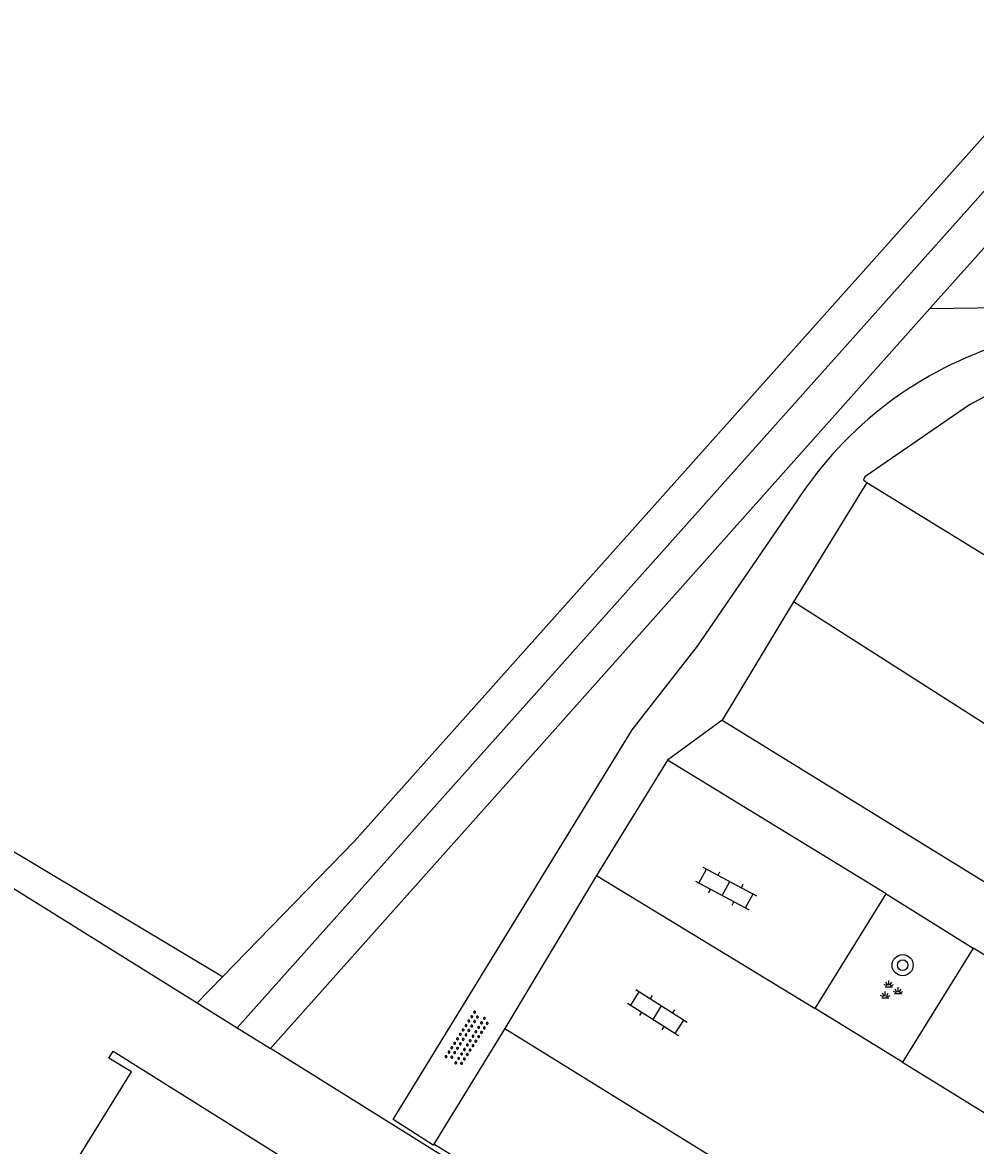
# Model space of a CAD drawing. Extents: x 128000 to 131008, y 398996 to 402500.
# Drawn here: x 129873.83 to 129909.94, y 399036.84 to 399079.35 of the extents above; entities that cross this region are included whole.
import ezdxf

# ---------------------------------------------------------------- set-up
doc = ezdxf.new("R2010")
doc.units = 0
for name, color, linetype in [('gg-afsc-hekwerk', 7, 'Continuous'), ('gg-anno-openbare ruimte label', 7, 'Continuous'), ('gg-bbg-hoofdgebouw', 7, 'Continuous'), ('gg-knt-bovenkant onderkant talud', 7, 'Continuous'), ('gg-knt-onverhard', 7, 'Continuous'), ('gg-knt-verharding', 7, 'Continuous'), ('gg-knt-verharding nz', 7, 'Continuous'), ('gt-grn-groengrens', 7, 'Continuous'), ('gt-symb-boom', 7, 'Continuous'), ('gt-symb-groenvak', 7, 'Continuous'), ('gt-symb-klinker verharding', 7, 'Continuous'), ('gt-symb-overige verharding', 7, 'Continuous')]:
    doc.layers.add(name, color=color, linetype=linetype)

# ---------------------------------------------------------------- blocks, each defined once
blk = doc.blocks.new('gt0-GRVAK')
at = {"layer": 'gt-symb-groenvak'}
for p, q in [((-0.11, 0.189), (-0.228, 0.24)), ((-0.182, 0.153), (0.088, 0.153)), ((-0.091, 0.211), (-0.156, 0.322)), ((-0.047, 0.214), (-0.047, 0.393)), ((-0.004, 0.211), (0.061, 0.322)), ((0.015, 0.189), (0.133, 0.24)), ((0.262, -0.052), (0.197, 0.059)), ((0.305, -0.049), (0.305, 0.13)), ((0.349, -0.052), (0.414, 0.059)), ((-0.245, -0.228), (-0.363, -0.177)), ((-0.318, -0.264), (-0.047, -0.264)), ((-0.226, -0.206), (-0.291, -0.095)), ((-0.183, -0.203), (-0.183, -0.024)), ((-0.139, -0.206), (-0.074, -0.095)), ((-0.12, -0.228), (-0.002, -0.177)), ((0.243, -0.074), (0.125, -0.023)), ((0.17, -0.11), (0.441, -0.11)), ((0.368, -0.074), (0.486, -0.023))]:
    blk.add_line(p, q, dxfattribs=at)
blk = doc.blocks.new('gt0-BOOM')
at = {"layer": 'gt-symb-boom'}
for radius in [0.4, 0.2]:
    blk.add_circle((0, 0), radius, dxfattribs=at)
blk = doc.blocks.new('gt0-OVH')
at = {"layer": 'gt-symb-overige verharding'}
for points in [[(-0.972, 0.298), (-0.967, 0.308), (-0.965, 0.319), (-0.966, 0.33), (-0.971, 0.34), (-0.978, 0.348), (-0.988, 0.353), (-0.999, 0.355), (-1.01, 0.354), (-1.02, 0.349), (-1.028, 0.342), (-1.033, 0.332), (-1.035, 0.321), (-1.034, 0.31), (-1.029, 0.3), (-1.022, 0.292), (-1.012, 0.287), (-1.001, 0.285), (-0.99, 0.286), (-0.98, 0.291)], [(-0.872, 0.106), (-0.867, 0.116), (-0.865, 0.126), (-0.866, 0.137), (-0.871, 0.147), (-0.878, 0.156), (-0.888, 0.161), (-0.899, 0.163), (-0.91, 0.162), (-0.92, 0.157), (-0.928, 0.15), (-0.933, 0.14), (-0.935, 0.129), (-0.934, 0.118), (-0.929, 0.108), (-0.922, 0.1), (-0.912, 0.095), (-0.901, 0.092), (-0.89, 0.094), (-0.88, 0.098)], [(-0.772, 0.298), (-0.767, 0.308), (-0.765, 0.319), (-0.766, 0.33), (-0.771, 0.34), (-0.778, 0.348), (-0.788, 0.353), (-0.799, 0.355), (-0.81, 0.354), (-0.82, 0.349), (-0.828, 0.342), (-0.833, 0.332), (-0.835, 0.321), (-0.834, 0.31), (-0.829, 0.3), (-0.822, 0.292), (-0.812, 0.287), (-0.801, 0.285), (-0.79, 0.286), (-0.78, 0.291)], [(-0.672, 0.106), (-0.667, 0.116), (-0.665, 0.126), (-0.666, 0.137), (-0.671, 0.147), (-0.678, 0.156), (-0.688, 0.161), (-0.699, 0.163), (-0.71, 0.162), (-0.72, 0.157), (-0.728, 0.15), (-0.733, 0.14), (-0.735, 0.129), (-0.734, 0.118), (-0.729, 0.108), (-0.722, 0.1), (-0.712, 0.095), (-0.701, 0.092), (-0.69, 0.094), (-0.68, 0.098)], [(-0.572, 0.298), (-0.567, 0.308), (-0.565, 0.319), (-0.566, 0.33), (-0.571, 0.34), (-0.578, 0.348), (-0.588, 0.353), (-0.599, 0.355), (-0.61, 0.354), (-0.62, 0.349), (-0.628, 0.342), (-0.633, 0.332), (-0.635, 0.321), (-0.634, 0.31), (-0.629, 0.3), (-0.622, 0.292), (-0.612, 0.287), (-0.601, 0.285), (-0.59, 0.286), (-0.58, 0.291)], [(-0.472, 0.106), (-0.467, 0.116), (-0.465, 0.126), (-0.466, 0.137), (-0.471, 0.147), (-0.478, 0.156), (-0.488, 0.161), (-0.499, 0.163), (-0.51, 0.162), (-0.52, 0.157), (-0.528, 0.15), (-0.533, 0.14), (-0.535, 0.129), (-0.534, 0.118), (-0.529, 0.108), (-0.522, 0.1), (-0.512, 0.095), (-0.501, 0.092), (-0.49, 0.094), (-0.48, 0.098)], [(-0.372, 0.298), (-0.367, 0.308), (-0.365, 0.319), (-0.366, 0.33), (-0.371, 0.34), (-0.378, 0.348), (-0.388, 0.353), (-0.399, 0.355), (-0.41, 0.354), (-0.42, 0.349), (-0.428, 0.342), (-0.433, 0.332), (-0.435, 0.321), (-0.434, 0.31), (-0.429, 0.3), (-0.422, 0.292), (-0.412, 0.287), (-0.401, 0.285), (-0.39, 0.286), (-0.38, 0.291)], [(-0.272, 0.106), (-0.267, 0.116), (-0.265, 0.126), (-0.266, 0.137), (-0.271, 0.147), (-0.278, 0.156), (-0.288, 0.161), (-0.299, 0.163), (-0.31, 0.162), (-0.32, 0.157), (-0.328, 0.15), (-0.333, 0.14), (-0.335, 0.129), (-0.334, 0.118), (-0.329, 0.108), (-0.322, 0.1), (-0.312, 0.095), (-0.301, 0.092), (-0.29, 0.094), (-0.28, 0.098)], [(-0.172, 0.298), (-0.167, 0.308), (-0.165, 0.319), (-0.166, 0.33), (-0.171, 0.34), (-0.178, 0.348), (-0.188, 0.353), (-0.199, 0.355), (-0.21, 0.354), (-0.22, 0.349), (-0.228, 0.342), (-0.233, 0.332), (-0.235, 0.321), (-0.234, 0.31), (-0.229, 0.3), (-0.222, 0.292), (-0.212, 0.287), (-0.201, 0.285), (-0.19, 0.286), (-0.18, 0.291)], [(-0.072, 0.106), (-0.067, 0.116), (-0.065, 0.126), (-0.066, 0.137), (-0.071, 0.147), (-0.078, 0.156), (-0.088, 0.161), (-0.099, 0.163), (-0.11, 0.162), (-0.12, 0.157), (-0.128, 0.15), (-0.133, 0.14), (-0.135, 0.129), (-0.134, 0.118), (-0.129, 0.108), (-0.122, 0.1), (-0.112, 0.095), (-0.101, 0.092), (-0.09, 0.094), (-0.08, 0.098)], [(0.028, 0.298), (0.033, 0.308), (0.035, 0.319), (0.034, 0.33), (0.029, 0.34), (0.022, 0.348), (0.012, 0.353), (0.001, 0.355), (-0.01, 0.354), (-0.02, 0.349), (-0.028, 0.342), (-0.033, 0.332), (-0.035, 0.321), (-0.034, 0.31), (-0.029, 0.3), (-0.022, 0.292), (-0.012, 0.287), (-0.001, 0.285), (0.01, 0.286), (0.02, 0.291)], [(0.128, 0.106), (0.133, 0.116), (0.135, 0.126), (0.134, 0.137), (0.129, 0.147), (0.122, 0.156), (0.112, 0.161), (0.101, 0.163), (0.09, 0.162), (0.08, 0.157), (0.072, 0.15), (0.067, 0.14), (0.065, 0.129), (0.066, 0.118), (0.071, 0.108), (0.078, 0.1), (0.088, 0.095), (0.099, 0.092), (0.11, 0.094), (0.12, 0.098)], [(0.228, 0.298), (0.233, 0.308), (0.235, 0.319), (0.234, 0.33), (0.229, 0.34), (0.222, 0.348), (0.212, 0.353), (0.201, 0.355), (0.19, 0.354), (0.18, 0.349), (0.172, 0.342), (0.167, 0.332), (0.165, 0.321), (0.166, 0.31), (0.171, 0.3), (0.178, 0.292), (0.188, 0.287), (0.199, 0.285), (0.21, 0.286), (0.22, 0.291)], [(0.328, 0.106), (0.333, 0.116), (0.335, 0.126), (0.334, 0.137), (0.329, 0.147), (0.322, 0.156), (0.312, 0.161), (0.301, 0.163), (0.29, 0.162), (0.28, 0.157), (0.272, 0.15), (0.267, 0.14), (0.265, 0.129), (0.266, 0.118), (0.271, 0.108), (0.278, 0.1), (0.288, 0.095), (0.299, 0.092), (0.31, 0.094), (0.32, 0.098)], [(0.428, 0.298), (0.433, 0.308), (0.435, 0.319), (0.434, 0.33), (0.429, 0.34), (0.422, 0.348), (0.412, 0.353), (0.401, 0.355), (0.39, 0.354), (0.38, 0.349), (0.372, 0.342), (0.367, 0.332), (0.365, 0.321), (0.366, 0.31), (0.371, 0.3), (0.378, 0.292), (0.388, 0.287), (0.399, 0.285), (0.41, 0.286), (0.42, 0.291)], [(0.528, 0.106), (0.533, 0.116), (0.535, 0.126), (0.534, 0.137), (0.529, 0.147), (0.522, 0.156), (0.512, 0.161), (0.501, 0.163), (0.49, 0.162), (0.48, 0.157), (0.472, 0.15), (0.467, 0.14), (0.465, 0.129), (0.466, 0.118), (0.471, 0.108), (0.478, 0.1), (0.488, 0.095), (0.499, 0.092), (0.51, 0.094), (0.52, 0.098)], [(0.628, 0.298), (0.633, 0.308), (0.635, 0.319), (0.634, 0.33), (0.629, 0.34), (0.622, 0.348), (0.612, 0.353), (0.601, 0.355), (0.59, 0.354), (0.58, 0.349), (0.572, 0.342), (0.567, 0.332), (0.565, 0.321), (0.566, 0.31), (0.571, 0.3), (0.578, 0.292), (0.588, 0.287), (0.599, 0.285), (0.61, 0.286), (0.62, 0.291)], [(0.728, 0.106), (0.733, 0.116), (0.735, 0.126), (0.734, 0.137), (0.729, 0.147), (0.722, 0.156), (0.712, 0.161), (0.701, 0.163), (0.69, 0.162), (0.68, 0.157), (0.672, 0.15), (0.667, 0.14), (0.665, 0.129), (0.666, 0.118), (0.671, 0.108), (0.678, 0.1), (0.688, 0.095), (0.699, 0.092), (0.71, 0.094), (0.72, 0.098)], [(0.828, 0.298), (0.833, 0.308), (0.835, 0.319), (0.834, 0.33), (0.829, 0.34), (0.822, 0.348), (0.812, 0.353), (0.801, 0.355), (0.79, 0.354), (0.78, 0.349), (0.772, 0.342), (0.767, 0.332), (0.765, 0.321), (0.766, 0.31), (0.771, 0.3), (0.778, 0.292), (0.788, 0.287), (0.799, 0.285), (0.81, 0.286), (0.82, 0.291)], [(0.928, 0.106), (0.933, 0.116), (0.935, 0.126), (0.934, 0.137), (0.929, 0.147), (0.922, 0.156), (0.912, 0.161), (0.901, 0.163), (0.89, 0.162), (0.88, 0.157), (0.872, 0.15), (0.867, 0.14), (0.865, 0.129), (0.866, 0.118), (0.871, 0.108), (0.878, 0.1), (0.888, 0.095), (0.899, 0.092), (0.91, 0.094), (0.92, 0.098)], [(1.028, 0.298), (1.033, 0.308), (1.035, 0.319), (1.034, 0.33), (1.029, 0.34), (1.022, 0.348), (1.012, 0.353), (1.001, 0.355), (0.99, 0.354), (0.98, 0.349), (0.972, 0.342), (0.967, 0.332), (0.965, 0.321), (0.966, 0.31), (0.971, 0.3), (0.978, 0.292), (0.988, 0.287), (0.999, 0.285), (1.01, 0.286), (1.02, 0.291)], [(-0.972, -0.142), (-0.967, -0.132), (-0.965, -0.121), (-0.966, -0.11), (-0.971, -0.1), (-0.978, -0.092), (-0.988, -0.087), (-0.999, -0.085), (-1.01, -0.086), (-1.02, -0.091), (-1.028, -0.098), (-1.033, -0.108), (-1.035, -0.119), (-1.034, -0.13), (-1.029, -0.14), (-1.022, -0.148), (-1.012, -0.153), (-1.001, -0.155), (-0.99, -0.154), (-0.98, -0.149)], [(-0.872, -0.334), (-0.867, -0.324), (-0.865, -0.314), (-0.866, -0.303), (-0.871, -0.293), (-0.878, -0.284), (-0.888, -0.279), (-0.899, -0.277), (-0.91, -0.278), (-0.92, -0.283), (-0.928, -0.29), (-0.933, -0.3), (-0.935, -0.311), (-0.934, -0.322), (-0.929, -0.332), (-0.922, -0.34), (-0.912, -0.345), (-0.901, -0.348), (-0.89, -0.346), (-0.88, -0.342)], [(-0.772, -0.142), (-0.767, -0.132), (-0.765, -0.121), (-0.766, -0.11), (-0.771, -0.1), (-0.778, -0.092), (-0.788, -0.087), (-0.799, -0.085), (-0.81, -0.086), (-0.82, -0.091), (-0.828, -0.098), (-0.833, -0.108), (-0.835, -0.119), (-0.834, -0.13), (-0.829, -0.14), (-0.822, -0.148), (-0.812, -0.153), (-0.801, -0.155), (-0.79, -0.154), (-0.78, -0.149)], [(-0.672, -0.334), (-0.667, -0.324), (-0.665, -0.314), (-0.666, -0.303), (-0.671, -0.293), (-0.678, -0.284), (-0.688, -0.279), (-0.699, -0.277), (-0.71, -0.278), (-0.72, -0.283), (-0.728, -0.29), (-0.733, -0.3), (-0.735, -0.311), (-0.734, -0.322), (-0.729, -0.332), (-0.722, -0.34), (-0.712, -0.345), (-0.701, -0.348), (-0.69, -0.346), (-0.68, -0.342)], [(-0.572, -0.142), (-0.567, -0.132), (-0.565, -0.121), (-0.566, -0.11), (-0.571, -0.1), (-0.578, -0.092), (-0.588, -0.087), (-0.599, -0.085), (-0.61, -0.086), (-0.62, -0.091), (-0.628, -0.098), (-0.633, -0.108), (-0.635, -0.119), (-0.634, -0.13), (-0.629, -0.14), (-0.622, -0.148), (-0.612, -0.153), (-0.601, -0.155), (-0.59, -0.154), (-0.58, -0.149)], [(-0.472, -0.334), (-0.467, -0.324), (-0.465, -0.314), (-0.466, -0.303), (-0.471, -0.293), (-0.478, -0.284), (-0.488, -0.279), (-0.499, -0.277), (-0.51, -0.278), (-0.52, -0.283), (-0.528, -0.29), (-0.533, -0.3), (-0.535, -0.311), (-0.534, -0.322), (-0.529, -0.332), (-0.522, -0.34), (-0.512, -0.345), (-0.501, -0.348), (-0.49, -0.346), (-0.48, -0.342)], [(-0.372, -0.142), (-0.367, -0.132), (-0.365, -0.121), (-0.366, -0.11), (-0.371, -0.1), (-0.378, -0.092), (-0.388, -0.087), (-0.399, -0.085), (-0.41, -0.086), (-0.42, -0.091), (-0.428, -0.098), (-0.433, -0.108), (-0.435, -0.119), (-0.434, -0.13), (-0.429, -0.14), (-0.422, -0.148), (-0.412, -0.153), (-0.401, -0.155), (-0.39, -0.154), (-0.38, -0.149)], [(-0.272, -0.334), (-0.267, -0.324), (-0.265, -0.314), (-0.266, -0.303), (-0.271, -0.293), (-0.278, -0.284), (-0.288, -0.279), (-0.299, -0.277), (-0.31, -0.278), (-0.32, -0.283), (-0.328, -0.29), (-0.333, -0.3), (-0.335, -0.311), (-0.334, -0.322), (-0.329, -0.332), (-0.322, -0.34), (-0.312, -0.345), (-0.301, -0.348), (-0.29, -0.346), (-0.28, -0.342)], [(-0.172, -0.142), (-0.167, -0.132), (-0.165, -0.121), (-0.166, -0.11), (-0.171, -0.1), (-0.178, -0.092), (-0.188, -0.087), (-0.199, -0.085), (-0.21, -0.086), (-0.22, -0.091), (-0.228, -0.098), (-0.233, -0.108), (-0.235, -0.119), (-0.234, -0.13), (-0.229, -0.14), (-0.222, -0.148), (-0.212, -0.153), (-0.201, -0.155), (-0.19, -0.154), (-0.18, -0.149)], [(-0.072, -0.334), (-0.067, -0.324), (-0.065, -0.314), (-0.066, -0.303), (-0.071, -0.293), (-0.078, -0.284), (-0.088, -0.279), (-0.099, -0.277), (-0.11, -0.278), (-0.12, -0.283), (-0.128, -0.29), (-0.133, -0.3), (-0.135, -0.311), (-0.134, -0.322), (-0.129, -0.332), (-0.122, -0.34), (-0.112, -0.345), (-0.101, -0.348), (-0.09, -0.346), (-0.08, -0.342)], [(0.028, -0.142), (0.033, -0.132), (0.035, -0.121), (0.034, -0.11), (0.029, -0.1), (0.022, -0.092), (0.012, -0.087), (0.001, -0.085), (-0.01, -0.086), (-0.02, -0.091), (-0.028, -0.098), (-0.033, -0.108), (-0.035, -0.119), (-0.034, -0.13), (-0.029, -0.14), (-0.022, -0.148), (-0.012, -0.153), (-0.001, -0.155), (0.01, -0.154), (0.02, -0.149)], [(0.128, -0.334), (0.133, -0.324), (0.135, -0.314), (0.134, -0.303), (0.129, -0.293), (0.122, -0.284), (0.112, -0.279), (0.101, -0.277), (0.09, -0.278), (0.08, -0.283), (0.072, -0.29), (0.067, -0.3), (0.065, -0.311), (0.066, -0.322), (0.071, -0.332), (0.078, -0.34), (0.088, -0.345), (0.099, -0.348), (0.11, -0.346), (0.12, -0.342)], [(0.228, -0.142), (0.233, -0.132), (0.235, -0.121), (0.234, -0.11), (0.229, -0.1), (0.222, -0.092), (0.212, -0.087), (0.201, -0.085), (0.19, -0.086), (0.18, -0.091), (0.172, -0.098), (0.167, -0.108), (0.165, -0.119), (0.166, -0.13), (0.171, -0.14), (0.178, -0.148), (0.188, -0.153), (0.199, -0.155), (0.21, -0.154), (0.22, -0.149)], [(0.328, -0.334), (0.333, -0.324), (0.335, -0.314), (0.334, -0.303), (0.329, -0.293), (0.322, -0.284), (0.312, -0.279), (0.301, -0.277), (0.29, -0.278), (0.28, -0.283), (0.272, -0.29), (0.267, -0.3), (0.265, -0.311), (0.266, -0.322), (0.271, -0.332), (0.278, -0.34), (0.288, -0.345), (0.299, -0.348), (0.31, -0.346), (0.32, -0.342)], [(0.428, -0.142), (0.433, -0.132), (0.435, -0.121), (0.434, -0.11), (0.429, -0.1), (0.422, -0.092), (0.412, -0.087), (0.401, -0.085), (0.39, -0.086), (0.38, -0.091), (0.372, -0.098), (0.367, -0.108), (0.365, -0.119), (0.366, -0.13), (0.371, -0.14), (0.378, -0.148), (0.388, -0.153), (0.399, -0.155), (0.41, -0.154), (0.42, -0.149)], [(0.528, -0.334), (0.533, -0.324), (0.535, -0.314), (0.534, -0.303), (0.529, -0.293), (0.522, -0.284), (0.512, -0.279), (0.501, -0.277), (0.49, -0.278), (0.48, -0.283), (0.472, -0.29), (0.467, -0.3), (0.465, -0.311), (0.466, -0.322), (0.471, -0.332), (0.478, -0.34), (0.488, -0.345), (0.499, -0.348), (0.51, -0.346), (0.52, -0.342)], [(0.628, -0.142), (0.633, -0.132), (0.635, -0.121), (0.634, -0.11), (0.629, -0.1), (0.622, -0.092), (0.612, -0.087), (0.601, -0.085), (0.59, -0.086), (0.58, -0.091), (0.572, -0.098), (0.567, -0.108), (0.565, -0.119), (0.566, -0.13), (0.571, -0.14), (0.578, -0.148), (0.588, -0.153), (0.599, -0.155), (0.61, -0.154), (0.62, -0.149)], [(0.728, -0.334), (0.733, -0.324), (0.735, -0.314), (0.734, -0.303), (0.729, -0.293), (0.722, -0.284), (0.712, -0.279), (0.701, -0.277), (0.69, -0.278), (0.68, -0.283), (0.672, -0.29), (0.667, -0.3), (0.665, -0.311), (0.666, -0.322), (0.671, -0.332), (0.678, -0.34), (0.688, -0.345), (0.699, -0.348), (0.71, -0.346), (0.72, -0.342)], [(0.828, -0.142), (0.833, -0.132), (0.835, -0.121), (0.834, -0.11), (0.829, -0.1), (0.822, -0.092), (0.812, -0.087), (0.801, -0.085), (0.79, -0.086), (0.78, -0.091), (0.772, -0.098), (0.767, -0.108), (0.765, -0.119), (0.766, -0.13), (0.771, -0.14), (0.778, -0.148), (0.788, -0.153), (0.799, -0.155), (0.81, -0.154), (0.82, -0.149)], [(0.928, -0.334), (0.933, -0.324), (0.935, -0.314), (0.934, -0.303), (0.929, -0.293), (0.922, -0.284), (0.912, -0.279), (0.901, -0.277), (0.89, -0.278), (0.88, -0.283), (0.872, -0.29), (0.867, -0.3), (0.865, -0.311), (0.866, -0.322), (0.871, -0.332), (0.878, -0.34), (0.888, -0.345), (0.899, -0.348), (0.91, -0.346), (0.92, -0.342)], [(1.028, -0.142), (1.033, -0.132), (1.035, -0.121), (1.034, -0.11), (1.029, -0.1), (1.022, -0.092), (1.012, -0.087), (1.001, -0.085), (0.99, -0.086), (0.98, -0.091), (0.972, -0.098), (0.967, -0.108), (0.965, -0.119), (0.966, -0.13), (0.971, -0.14), (0.978, -0.148), (0.988, -0.153), (0.999, -0.155), (1.01, -0.154), (1.02, -0.149)]]:
    blk.add_lwpolyline(points, close=True, dxfattribs=at)
blk = doc.blocks.new('gt0-KL1')
at = {"layer": 'gt-symb-klinker verharding'}
for p, q in [((-0.5, 0.3), (-0.5, 0.45)), ((0.5, 0.3), (0.5, 0.45)), ((-1.15, 0.3), (1.15, 0.3)), ((-1, -0.3), (-1, 0.3)), ((0, -0.3), (0, 0.3)), ((1, -0.3), (1, 0.3)), ((-1.15, -0.3), (1.15, -0.3)), ((-0.5, -0.45), (-0.5, -0.3)), ((0.5, -0.45), (0.5, -0.3))]:
    blk.add_line(p, q, dxfattribs=at)

msp = doc.modelspace()

# ---------------------------------------------------------------- linework, layer by layer
at = {"layer": 'gg-afsc-hekwerk'}
for p, q in [((129917.5, 399078.948), (129908.204, 399068.522)), ((129908.204, 399068.522), (129892.972, 399051.437)), ((129892.972, 399051.437), (129883.517, 399040.832)), ((129880.445, 399042.24), (129881.966, 399041.292)), ((129881.966, 399041.292), (129883.227, 399040.507)), ((129883.517, 399040.832), (129883.227, 399040.507)), ((129890.456, 399036.01), (129883.227, 399040.507))]:
    msp.add_line(p, q, dxfattribs=at)
msp.add_lwpolyline([(129869.232, 399048.696), (129869.583, 399049.003), (129880.445, 399042.24)], dxfattribs=at)
at = {"layer": 'gg-bbg-hoofdgebouw'}
msp.add_lwpolyline([(129879.266, 399008.892), (129873.945, 399006.839), (129873.837, 399007.102), (129874.372, 399007.374), (129873.99, 399008.247), (129873.714, 399008.122), (129864.175, 399018.683), (129867.672, 399024.351), (129867.417, 399024.509), (129871.12, 399030.485), (129871.967, 399029.96), (129877.958, 399039.623), (129877.108, 399040.15), (129877.266, 399040.405), (129888.723, 399033.239)], dxfattribs=at)
at = {"layer": 'gg-knt-bovenkant onderkant talud'}
msp.add_lwpolyline([(129886.394, 399048.35), (129935.49, 399103.299), (129993.893, 399169.002)], dxfattribs=at)
at = {"layer": 'gg-knt-onverhard'}
msp.add_line((129900.342, 399052.945), (129898.268, 399051.431), dxfattribs=at)
for points in [[(129910.534, 399065.326), (129909.702, 399064.882), (129905.743, 399062.146), (129905.689, 399062.038), (129905.814, 399061.942)], [(129889.388, 399036.847), (129887.876, 399037.823), (129896.93, 399052.574), (129899.399, 399055.741), (129903.173, 399061.244)]]:
    msp.add_lwpolyline(points, dxfattribs=at)
msp.add_arc((129915.357, 399053.331), 14.529, 107.1263, 146.9975, dxfattribs=at)
at = {"layer": 'gg-knt-verharding'}
for p, q in [((129905.814, 399061.942), (129903.043, 399057.42)), ((129905.814, 399061.942), (129911.448, 399058.48)), ((129903.043, 399057.42), (129900.342, 399052.945)), ((129900.342, 399052.945), (129940.63, 399028.084)), ((129898.268, 399051.431), (129895.576, 399047.065)), ((129906.555, 399046.369), (129898.268, 399051.431)), ((129895.576, 399047.065), (129892.11, 399041.265)), ((129903.858, 399042.025), (129906.555, 399046.369)), ((129909.851, 399044.312), (129907.17, 399039.995)), ((129916.345, 399040.309), (129909.851, 399044.312)), ((129907.17, 399039.995), (129903.858, 399042.025)), ((129892.11, 399041.265), (129889.416, 399036.893)), ((129889.416, 399036.893), (129889.388, 399036.847)), ((129893.98, 399034.074), (129889.416, 399036.893))]:
    msp.add_line(p, q, dxfattribs=at)
at = {"layer": 'gg-knt-verharding nz'}
for p, q in [((129895.576, 399047.065), (129903.858, 399042.025)), ((129907.17, 399039.995), (129913.662, 399035.972))]:
    msp.add_line(p, q, dxfattribs=at)
for points in [[(129943.311, 399032.426), (129926.939, 399042.501), (129910.613, 399052.592), (129903.043, 399057.42)], [(129892.11, 399041.265), (129935.691, 399014.301), (129958.893, 399000)]]:
    msp.add_lwpolyline(points, dxfattribs=at)
at = {"layer": 'gt-grn-groengrens'}
for p, q in [((129908.204, 399068.522), (129917.587, 399068.686)), ((129881.405, 399043.226), (129852.527, 399060.498)), ((129886.394, 399048.35), (129881.405, 399043.226)), ((129906.555, 399046.369), (129909.851, 399044.312)), ((129881.405, 399043.226), (129880.445, 399042.24))]:
    msp.add_line(p, q, dxfattribs=at)
msp.add_lwpolyline([(129881.966, 399041.292), (129940.809, 399107.18), (129984.865, 399157.119), (129994.915, 399168.162)], dxfattribs=at)

# ---------------------------------------------------------------- block references
at = {"layer": 'gt-symb-boom'}
msp.add_blockref('gt0-BOOM', (129907.174, 399043.665), dxfattribs=at)
at = {"layer": 'gt-symb-groenvak'}
msp.add_blockref('gt0-GRVAK', (129906.699, 399042.696), dxfattribs=at)
at = {"layer": 'gt-symb-klinker verharding'}
for p, rotation in [((129900.483, 399046.567), -28.153346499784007), ((129897.88, 399041.867), -32.46679945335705)]:
    msp.add_blockref('gt0-KL1', p, dxfattribs=dict(at, rotation=rotation))
at = {"layer": 'gt-symb-overige verharding', "rotation": 57.326722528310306}
msp.add_blockref('gt0-OVH', (129890.689, 399040.872), dxfattribs=at)

# ---------------------------------------------------------------- texts
at = {"layer": 'gg-anno-openbare ruimte label'}
msp.add_text('Burgemeester Baron van Voorst tot Voorstweg', height=2.5, rotation=45.5, dxfattribs=at).set_placement((129834.816, 399052.16))

doc.saveas('drawing.dxf')
